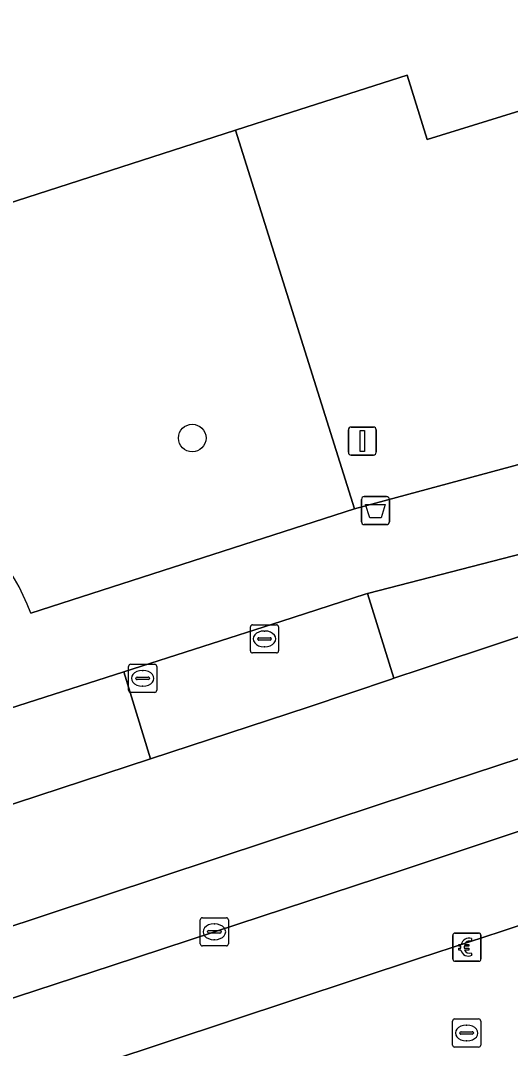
# Model space of a CAD drawing. Extents: x 161087 to 161926, y 382572 to 383873.
# Drawn here: x 161623.31 to 161640.73, y 382781.29 to 382817.85 of the extents above; entities that cross this region are included whole.
import ezdxf

# ---------------------------------------------------------------- set-up
doc = ezdxf.new("R2010")
doc.units = 0
for name, color, linetype in [('IMGEO_Afvalbak', 7, 'Continuous'), ('IMGEO_Berm_groen', 7, 'Continuous'), ('IMGEO_Berm_halfverhard', 7, 'Continuous'), ('IMGEO_Berm_open', 7, 'Continuous'), ('IMGEO_Betaalautomaat', 7, 'Continuous'), ('IMGEO_Boom', 7, 'Continuous'), ('IMGEO_Brandkraan', 7, 'Continuous'), ('IMGEO_Fietspad_gesloten', 7, 'Continuous'), ('IMGEO_Groenvoorziening', 7, 'Continuous'), ('IMGEO_Kolk', 7, 'Continuous'), ('IMGEO_Lichtmast', 7, 'Continuous'), ('IMGEO_Pand', 7, 'Continuous'), ('IMGEO_Rijbaan_lokaal_gesloten', 7, 'Continuous'), ('IMGEO_Rioolput', 7, 'Continuous'), ('IMGEO_Voetpad_open', 7, 'Continuous')]:
    doc.layers.add(name, color=color, linetype=linetype)

msp = doc.modelspace()

# ---------------------------------------------------------------- linework, layer by layer
at = {"layer": 'IMGEO_Afvalbak'}
for p, q in [((161635.436, 382800.022), (161635.436, 382800.822)), ((161635.436, 382800.822), (161635.436, 382800.022)), ((161635.536, 382800.922), (161636.326, 382800.922)), ((161636.326, 382800.922), (161635.536, 382800.922)), ((161636.426, 382800.822), (161636.426, 382800.022)), ((161636.426, 382800.022), (161636.426, 382800.822)), ((161636.326, 382799.922), (161635.536, 382799.922)), ((161635.536, 382799.922), (161636.326, 382799.922))]:
    msp.add_line(p, q, dxfattribs=at)
msp.add_lwpolyline([(161635.579, 382800.636), (161636.283, 382800.636), (161636.134, 382800.166), (161635.728, 382800.166), (161635.579, 382800.636)], dxfattribs=at)
for centre, start, end in [((161635.536, 382800.822), 90, 180), ((161635.536, 382800.822), 90, 180), ((161636.326, 382800.822), 0, 90), ((161636.326, 382800.822), 360, 90), ((161635.536, 382800.022), 180, 270), ((161635.536, 382800.022), 180, 270), ((161636.326, 382800.022), 270, 0), ((161636.326, 382800.022), 270, 0)]:
    msp.add_arc(centre, 0.1, start, end, dxfattribs=at)
at = {"layer": 'IMGEO_Berm_groen'}
for points in [[(161636.5, 382794.429), (161636.587, 382794.458), (161635.645, 382797.471), (161635.563, 382797.45), (161632.6, 382796.493), (161626.99, 382794.693), (161627.936, 382791.59), (161633.539, 382793.428)], [(161627.936, 382791.59), (161626.99, 382794.693), (161604.511, 382787.48), (161605.586, 382784.256)]]:
    msp.add_lwpolyline(points, close=True, dxfattribs=at)
at = {"layer": 'IMGEO_Berm_halfverhard'}
msp.add_lwpolyline([(161642.68, 382799.282), (161635.645, 382797.471), (161636.587, 382794.458), (161637.587, 382794.797), (161643.487, 382796.752)], close=True, dxfattribs=at)
at = {"layer": 'IMGEO_Berm_open'}
msp.add_lwpolyline([(161645.919, 382790.64), (161648.138, 382791.404), (161648.646, 382791.574), (161648.757, 382791.611), (161647.995, 382793.914), (161647.376, 382793.71), (161645.193, 382792.972), (161636.138, 382789.999), (161620.39, 382784.782), (161621.173, 382782.476), (161626.567, 382784.247), (161630.206, 382785.442), (161636.843, 382787.626)], close=True, dxfattribs=at)
at = {"layer": 'IMGEO_Betaalautomaat'}
for p, q in [((161638.759, 382785.395), (161639.6, 382785.395)), ((161639.6, 382785.395), (161638.759, 382785.395)), ((161638.684, 382784.471), (161638.684, 382785.312)), ((161638.684, 382785.312), (161638.684, 382784.471)), ((161639.346, 382785.2), (161639.329, 382785.1)), ((161639.683, 382785.321), (161639.683, 382784.48)), ((161639.683, 382784.48), (161639.683, 382785.321)), ((161638.967, 382784.859), (161638.967, 382784.927)), ((161639.088, 382784.927), (161639.088, 382784.859)), ((161639.333, 382784.694), (161639.355, 382784.607)), ((161639.609, 382784.396), (161638.768, 382784.396)), ((161638.768, 382784.396), (161639.609, 382784.396))]:
    msp.add_line(p, q, dxfattribs=at)
for points in [[(161638.967, 382784.927), (161638.898, 382784.927), (161638.898, 382784.996), (161638.977, 382784.996)], [(161638.972, 382784.79), (161638.898, 382784.79), (161638.898, 382784.859), (161638.967, 382784.859)], [(161639.099, 382784.996), (161639.246, 382784.996), (161639.246, 382784.927), (161639.088, 382784.927)], [(161639.088, 382784.859), (161639.246, 382784.859), (161639.246, 382784.79), (161639.102, 382784.79)]]:
    msp.add_lwpolyline(points, dxfattribs=at)
for centre, radius, start, end in [((161638.762, 382785.318), 0.0779, 92.4484, 184.2845), ((161638.762, 382785.318), 0.0779, 92.4484, 184.2845), ((161639.606, 382785.318), 0.0779, 2.4484, 94.2845), ((161639.606, 382785.318), 0.0779, 2.4484, 94.2845), ((161639.26, 382784.92), 0.293, 73.014, 165.0139), ((161639.266, 382784.933), 0.179, 69.3236, 159.5683), ((161639.233, 382784.845), 0.267, 191.8096, 297.0389), ((161639.266, 382784.86), 0.179, 202.7625, 291.8693), ((161638.762, 382784.474), 0.0779, 182.4484, 274.2845), ((161638.762, 382784.474), 0.0779, 182.4484, 274.2845), ((161639.606, 382784.474), 0.0779, 272.4484, 4.2845), ((161639.606, 382784.474), 0.0779, 272.4484, 4.2845)]:
    msp.add_arc(centre, radius, start, end, dxfattribs=at)
at = {"layer": 'IMGEO_Boom'}
msp.add_circle((161629.419, 382803.003), 0.489, dxfattribs=at)
at = {"layer": 'IMGEO_Brandkraan'}
for p, q in [((161638.673, 382781.416), (161638.673, 382782.268)), ((161638.748, 382782.342), (161639.6, 382782.342)), ((161639.161, 382782.122), (161639.186, 382782.122)), ((161639.674, 382782.268), (161639.674, 382781.416)), ((161638.932, 382781.836), (161638.932, 382781.848)), ((161639.37, 382781.799), (161638.972, 382781.799)), ((161638.975, 382781.885), (161639.373, 382781.885)), ((161639.416, 382781.848), (161639.416, 382781.836)), ((161639.184, 382781.562), (161639.159, 382781.562)), ((161639.6, 382781.342), (161638.748, 382781.342))]:
    msp.add_line(p, q, dxfattribs=at)
for points in [[(161638.673, 382781.416), (161638.673, 382782.268)], [(161638.748, 382782.342), (161639.6, 382782.342)], [(161639.674, 382782.268), (161639.674, 382781.416)], [(161639.6, 382781.342), (161638.748, 382781.342)]]:
    msp.add_lwpolyline(points, dxfattribs=at)
for centre, radius, start, end in [((161638.75, 382782.266), 0.0765, 91.552, 178.448), ((161638.75, 382782.266), 0.0765, 91.552, 178.448), ((161639.598, 382782.266), 0.0765, 1.552, 88.448), ((161639.598, 382782.266), 0.0765, 1.552, 88.448), ((161638.972, 382781.845), 0.0403, 85.8775, 175.7526), ((161638.969, 382781.835), 0.0366, 178.938, 274.7102), ((161639.373, 382781.842), 0.043, 264.8664, 352.4533), ((161639.377, 382781.847), 0.0386, 1.7309, 96.639), ((161638.75, 382781.418), 0.0765, 181.552, 268.448), ((161638.75, 382781.418), 0.0765, 181.552, 268.448), ((161639.598, 382781.418), 0.0765, 271.552, 358.448), ((161639.598, 382781.418), 0.0765, 271.552, 358.448)]:
    msp.add_arc(centre, radius, start, end, dxfattribs=at)
for centre, major_axis, ratio, start_param, end_param in [((161639.16, 382781.842), (-0.387, 0.002), 0.722429, 4.712389, 7.853982), ((161639.185, 382781.842), (-0.39, 0.002), 0.717154, 1.570796, 4.712389)]:
    msp.add_ellipse(centre, major_axis=major_axis, ratio=ratio, start_param=start_param, end_param=end_param, dxfattribs=at)
at = {"layer": 'IMGEO_Fietspad_gesloten'}
for points in [[(161590.845, 382774.955), (161600.424, 382778.175), (161606.867, 382780.274), (161620.39, 382784.782), (161636.138, 382789.999), (161645.193, 382792.972), (161647.376, 382793.71), (161647.995, 382793.914), (161673.571, 382802.349), (161674.047, 382802.506), (161679.239, 382804.225), (161681.775, 382805.065), (161703.785, 382812.521), (161709.459, 382814.438)], [(161687.036, 382811.115), (161680.653, 382809.049), (161672.813, 382806.414), (161669.12, 382805.198), (161646.117, 382797.624), (161643.598, 382796.789), (161643.487, 382796.752), (161637.587, 382794.797), (161636.587, 382794.458), (161636.5, 382794.429), (161633.539, 382793.428), (161627.936, 382791.59), (161605.586, 382784.256), (161599.127, 382782.114), (161588.363, 382778.462)]]:
    msp.add_lwpolyline(points, dxfattribs=at)
at = {"layer": 'IMGEO_Groenvoorziening'}
for points in [[(161630.959, 382813.948), (161619.847, 382810.367), (161607.431, 382816.867), (161599.177, 382801.028), (161602.65, 382790.116), (161610.64, 382792.633)], [(161623.676, 382796.778), (161635.191, 382800.49), (161630.959, 382813.948)]]:
    msp.add_lwpolyline(points, dxfattribs=at)
msp.add_arc((161617.236, 382794.46), 6.844, 19.7925, 195.4852, dxfattribs=at)
at = {"layer": 'IMGEO_Kolk'}
for p, q in [((161627.156, 382794.03), (161627.156, 382794.882)), ((161627.231, 382794.956), (161628.083, 382794.956)), ((161628.157, 382794.882), (161628.157, 382794.03)), ((161627.644, 382794.736), (161627.669, 382794.736)), ((161627.415, 382794.45), (161627.415, 382794.462)), ((161627.853, 382794.413), (161627.455, 382794.413)), ((161627.458, 382794.499), (161627.856, 382794.499)), ((161627.667, 382794.176), (161627.642, 382794.176)), ((161627.899, 382794.462), (161627.899, 382794.45)), ((161628.083, 382793.956), (161627.231, 382793.956)), ((161629.705, 382785.016), (161629.705, 382785.868)), ((161629.78, 382785.942), (161630.632, 382785.942)), ((161630.706, 382785.868), (161630.706, 382785.016)), ((161629.964, 382785.436), (161629.964, 382785.448)), ((161630.402, 382785.399), (161630.004, 382785.399)), ((161630.007, 382785.485), (161630.405, 382785.485)), ((161630.193, 382785.722), (161630.218, 382785.722)), ((161630.448, 382785.448), (161630.448, 382785.436)), ((161630.216, 382785.162), (161630.191, 382785.162)), ((161630.632, 382784.942), (161629.78, 382784.942))]:
    msp.add_line(p, q, dxfattribs=at)
for points in [[(161627.156, 382794.03), (161627.156, 382794.882)], [(161627.231, 382794.956), (161628.083, 382794.956)], [(161628.157, 382794.882), (161628.157, 382794.03)], [(161628.083, 382793.956), (161627.231, 382793.956)], [(161629.705, 382785.016), (161629.705, 382785.868)], [(161629.78, 382785.942), (161630.632, 382785.942)], [(161630.706, 382785.868), (161630.706, 382785.016)], [(161630.632, 382784.942), (161629.78, 382784.942)]]:
    msp.add_lwpolyline(points, dxfattribs=at)
for centre, radius, start, end in [((161627.233, 382794.88), 0.0765, 91.552, 178.448), ((161627.233, 382794.88), 0.0765, 91.552, 178.448), ((161628.081, 382794.88), 0.0765, 1.552, 88.448), ((161628.081, 382794.88), 0.0765, 1.552, 88.448), ((161627.455, 382794.459), 0.0403, 85.8775, 175.7526), ((161627.452, 382794.449), 0.0366, 178.938, 274.7102), ((161627.856, 382794.456), 0.043, 264.8664, 352.4533), ((161627.86, 382794.461), 0.0386, 1.7309, 96.639), ((161627.233, 382794.032), 0.0765, 181.552, 268.448), ((161627.233, 382794.032), 0.0765, 181.552, 268.448), ((161628.081, 382794.032), 0.0765, 271.552, 358.448), ((161628.081, 382794.032), 0.0765, 271.552, 358.448), ((161629.782, 382785.866), 0.0765, 91.552, 178.448), ((161629.782, 382785.866), 0.0765, 91.552, 178.448), ((161630.63, 382785.866), 0.0765, 1.552, 88.448), ((161630.63, 382785.866), 0.0765, 1.552, 88.448), ((161630.004, 382785.445), 0.0403, 85.8775, 175.7526), ((161630.001, 382785.435), 0.0366, 178.938, 274.7102), ((161630.405, 382785.442), 0.043, 264.8664, 352.4533), ((161630.409, 382785.447), 0.0386, 1.7309, 96.639), ((161629.782, 382785.018), 0.0765, 181.552, 268.448), ((161629.782, 382785.018), 0.0765, 181.552, 268.448), ((161630.63, 382785.018), 0.0765, 271.552, 358.448), ((161630.63, 382785.018), 0.0765, 271.552, 358.448)]:
    msp.add_arc(centre, radius, start, end, dxfattribs=at)
for centre, major_axis, ratio, start_param, end_param in [((161627.643, 382794.456), (-0.387, 0.002), 0.722429, 4.712389, 7.853982), ((161627.668, 382794.456), (-0.39, 0.002), 0.717154, 1.570796, 4.712389), ((161630.192, 382785.442), (-0.387, 0.002), 0.722429, 4.712389, 7.853982), ((161630.217, 382785.442), (-0.39, 0.002), 0.717154, 1.570796, 4.712389)]:
    msp.add_ellipse(centre, major_axis=major_axis, ratio=ratio, start_param=start_param, end_param=end_param, dxfattribs=at)
at = {"layer": 'IMGEO_Lichtmast'}
for p, q in [((161634.968, 382802.494), (161634.968, 382803.294)), ((161634.968, 382803.294), (161634.968, 382802.494)), ((161635.068, 382803.394), (161635.858, 382803.394)), ((161635.858, 382803.394), (161635.068, 382803.394)), ((161635.958, 382803.294), (161635.958, 382802.494)), ((161635.958, 382802.494), (161635.958, 382803.294)), ((161635.858, 382802.394), (161635.068, 382802.394)), ((161635.068, 382802.394), (161635.858, 382802.394))]:
    msp.add_line(p, q, dxfattribs=at)
msp.add_lwpolyline([(161635.388, 382803.269), (161635.538, 382803.269), (161635.538, 382802.519), (161635.388, 382802.519), (161635.388, 382803.269)], dxfattribs=at)
for centre, start, end in [((161635.068, 382803.294), 90, 180), ((161635.068, 382803.294), 90, 180), ((161635.858, 382803.294), 0, 90), ((161635.858, 382803.294), 360, 90), ((161635.068, 382802.494), 180, 270), ((161635.068, 382802.494), 180, 270), ((161635.858, 382802.494), 270, 0), ((161635.858, 382802.494), 270, 0)]:
    msp.add_arc(centre, 0.1, start, end, dxfattribs=at)
at = {"layer": 'IMGEO_Pand'}
msp.add_lwpolyline([(161688.4, 382814.886), (161684.295, 382828.033), (161680.902, 382826.981), (161680.177, 382826.756), (161637.768, 382813.613), (161637.055, 382815.912), (161632.654, 382814.494), (161630.959, 382813.948), (161635.191, 382800.49), (161641.161, 382802.095), (161653.909, 382805.547), (161653.642, 382806.49), (161658.509, 382808.046), (161658.838, 382806.882)], close=True, dxfattribs=at)
msp.add_lwpolyline([(161562.444, 382823.775), (161598.146, 382805.236), (161604.916, 382818.184), (161607.431, 382816.867), (161619.847, 382810.367), (161630.959, 382813.948), (161632.654, 382814.494), (161637.055, 382815.912), (161637.768, 382813.613), (161680.177, 382826.756)], dxfattribs=at)
at = {"layer": 'IMGEO_Rijbaan_lokaal_gesloten'}
for points in [[(161602.74, 382773.032), (161618.873, 382778.339), (161619.539, 382778.558), (161637.495, 382784.499), (161640.402, 382785.458), (161656.819, 382790.909)], [(161645.919, 382790.64), (161636.843, 382787.626), (161630.206, 382785.442), (161626.567, 382784.247), (161621.173, 382782.476), (161614.505, 382780.286), (161607.628, 382778.007), (161601.167, 382775.867), (161599.806, 382775.416), (161588.34, 382771.632)]]:
    msp.add_lwpolyline(points, dxfattribs=at)
at = {"layer": 'IMGEO_Rioolput'}
for p, q in [((161631.562, 382796.359), (161632.414, 382796.359)), ((161631.487, 382795.433), (161631.487, 382796.285)), ((161631.975, 382796.139), (161632, 382796.139)), ((161632.488, 382796.285), (161632.488, 382795.433)), ((161631.746, 382795.853), (161631.746, 382795.865)), ((161632.184, 382795.816), (161631.786, 382795.816)), ((161631.789, 382795.902), (161632.187, 382795.902)), ((161632.23, 382795.865), (161632.23, 382795.853)), ((161632.414, 382795.359), (161631.562, 382795.359)), ((161631.998, 382795.579), (161631.973, 382795.579))]:
    msp.add_line(p, q, dxfattribs=at)
for points in [[(161631.562, 382796.359), (161632.414, 382796.359)], [(161631.487, 382795.433), (161631.487, 382796.285)], [(161632.488, 382796.285), (161632.488, 382795.433)], [(161632.414, 382795.359), (161631.562, 382795.359)]]:
    msp.add_lwpolyline(points, dxfattribs=at)
for centre, radius, start, end in [((161631.564, 382796.283), 0.0765, 91.552, 178.448), ((161631.564, 382796.283), 0.0765, 91.552, 178.448), ((161632.412, 382796.283), 0.0765, 1.552, 88.448), ((161632.412, 382796.283), 0.0765, 1.552, 88.448), ((161631.786, 382795.862), 0.0403, 85.8775, 175.7526), ((161631.783, 382795.852), 0.0366, 178.938, 274.7102), ((161632.187, 382795.859), 0.043, 264.8664, 352.4533), ((161632.191, 382795.864), 0.0386, 1.7309, 96.639), ((161631.564, 382795.435), 0.0765, 181.552, 268.448), ((161631.564, 382795.435), 0.0765, 181.552, 268.448), ((161632.412, 382795.435), 0.0765, 271.552, 358.448), ((161632.412, 382795.435), 0.0765, 271.552, 358.448)]:
    msp.add_arc(centre, radius, start, end, dxfattribs=at)
for centre, major_axis, ratio, start_param, end_param in [((161631.974, 382795.859), (-0.387, 0.002), 0.722429, 4.712389, 7.853982), ((161631.999, 382795.859), (-0.39, 0.002), 0.717154, 1.570796, 4.712389)]:
    msp.add_ellipse(centre, major_axis=major_axis, ratio=ratio, start_param=start_param, end_param=end_param, dxfattribs=at)
at = {"layer": 'IMGEO_Voetpad_open'}
for points in [[(161693.655, 382812.828), (161704.199, 382816.39), (161708.762, 382817.931), (161708.131, 382820.483), (161701.984, 382818.641), (161696.767, 382817.195), (161690.898, 382815.569), (161688.4, 382814.886), (161658.838, 382806.882), (161658.509, 382808.046), (161653.642, 382806.49), (161653.909, 382805.547), (161641.161, 382802.095), (161635.191, 382800.49), (161623.676, 382796.778)], [(161635.563, 382797.45), (161635.645, 382797.471), (161642.68, 382799.282), (161642.785, 382799.309), (161668.823, 382806.36), (161669.12, 382805.198), (161672.813, 382806.414), (161680.653, 382809.049), (161687.036, 382811.115)], [(161707.227, 382807.634), (161703.341, 382806.363), (161702.586, 382806.112), (161701.663, 382805.805), (161702.253, 382804.092), (161696.911, 382802.26), (161683.568, 382797.683), (161682.921, 382799.59), (161656.819, 382790.909), (161640.402, 382785.458), (161637.495, 382784.499), (161619.539, 382778.558), (161618.873, 382778.339), (161619.632, 382776.119), (161601.27, 382769.836), (161600.455, 382772.219), (161599.942, 382772.001), (161599.434, 382771.772)], [(161590.147, 382782.887), (161598.032, 382785.429), (161604.511, 382787.48), (161626.99, 382794.693), (161632.6, 382796.493), (161635.563, 382797.45)]]:
    msp.add_lwpolyline(points, dxfattribs=at)
msp.add_arc((161617.236, 382794.46), 6.844, 19.7925, 195.4852, dxfattribs=at)

doc.saveas('drawing.dxf')
